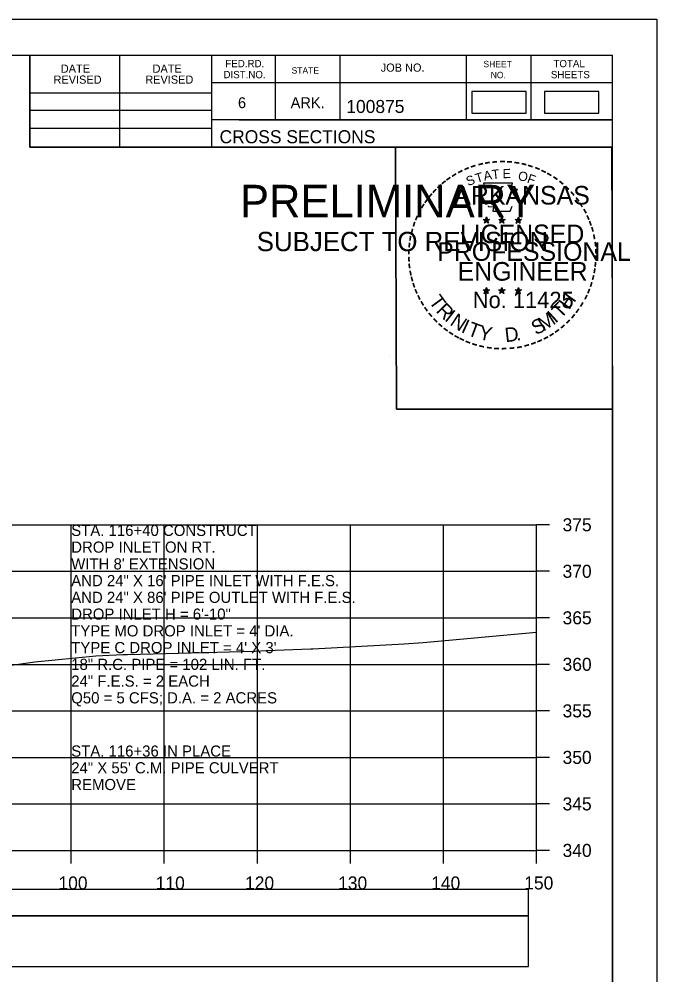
# Model space of a CAD drawing. Extents: x 1368122 to 1710785, y 373130 to 557566.
# Drawn here: x 1368783.3 to 1368851.8, y 375587.7 to 375690.4 of the extents above; entities that cross this region are included whole.
import ezdxf

# ---------------------------------------------------------------- set-up
doc = ezdxf.new("R2010")
doc.units = 0
for name, color, linetype in [('R_Alt Surface', 7, 'Continuous'), ('R_Axis', 7, 'Continuous'), ('R_Axis Annot', 7, 'Continuous'), ('R_Border', 7, 'Continuous'), ('R_Border PE', 7, 'Continuous'), ('R_Border Prem', 7, 'Continuous'), ('R_Drive', 7, 'Continuous'), ('R_Exist Surface', 7, 'Continuous'), ('R_Grid', 7, 'Continuous'), ('R_No Plot', 7, 'Continuous'), ('R_Water Annot', 7, 'Continuous')]:
    doc.layers.add(name, color=color, linetype=linetype)

msp = doc.modelspace()

# ---------------------------------------------------------------- linework, layer by layer
msp.add_lwpolyline([(1368539.73, 375588.55), (1368838.03, 375588.55), (1368838.03, 375593.96), (1368539.73, 375593.96)], close=True)
at = {"layer": 'R_Alt Surface'}
msp.add_lwpolyline([(1368539.73, 375594.02), (1368838.03, 375594.02), (1368838.03, 375596.84), (1368539.73, 375596.84)], close=True, dxfattribs=at)
at = {"layer": 'R_Axis'}
for p, q in [((1368838.88, 375601.03), (1368838.88, 375636.03)), ((1368840.28, 375636.03), (1368838.88, 375636.03)), ((1368840.28, 375631.03), (1368838.88, 375631.03)), ((1368840.28, 375626.03), (1368838.88, 375626.03)), ((1368840.28, 375621.03), (1368838.88, 375621.03)), ((1368840.28, 375616.03), (1368838.88, 375616.03)), ((1368840.28, 375611.03), (1368838.88, 375611.03)), ((1368840.28, 375606.03), (1368838.88, 375606.03)), ((1368538.88, 375601.03), (1368838.88, 375601.03)), ((1368788.88, 375599.63), (1368788.88, 375601.03)), ((1368798.88, 375599.63), (1368798.88, 375601.03)), ((1368808.88, 375599.63), (1368808.88, 375601.03)), ((1368818.88, 375599.63), (1368818.88, 375601.03)), ((1368828.88, 375599.63), (1368828.88, 375601.03)), ((1368838.88, 375599.63), (1368838.88, 375601.03)), ((1368840.28, 375601.03), (1368838.88, 375601.03))]:
    msp.add_line(p, q, dxfattribs=at)
at = {"layer": 'R_Border'}
for p, q in [((1368530.88, 375686.49), (1368847.06, 375686.49)), ((1368784.42, 375676.61), (1368784.42, 375686.49)), ((1368794.1, 375676.61), (1368794.1, 375686.49)), ((1368803.96, 375686.49), (1368803.96, 375676.61)), ((1368810.8, 375686.49), (1368810.8, 375679.55)), ((1368817.74, 375686.49), (1368817.74, 375679.55)), ((1368831.32, 375686.49), (1368831.32, 375679.55)), ((1368838.26, 375686.49), (1368838.26, 375679.55)), ((1368847.06, 375481.03), (1368847.06, 375686.49)), ((1368847.06, 375683.55), (1368803.96, 375683.55)), ((1368847.06, 375683.57), (1368847.06, 375683.57)), ((1368784.42, 375682.47), (1368803.96, 375682.47)), ((1368784.42, 375680.61), (1368803.96, 375680.61)), ((1368847.06, 375679.55), (1368803.96, 375679.55)), ((1368806.92, 375679.55), (1368847.06, 375679.55)), ((1368784.42, 375678.67), (1368803.96, 375678.67)), ((1368847.06, 375676.61), (1368784.42, 375676.61))]:
    msp.add_line(p, q, dxfattribs=at)
at = {"layer": 'R_Border PE'}
for p, q in [((1368833.15, 375668.86), (1368833.49, 375668.75)), ((1368833.15, 375668.86), (1368833.4, 375668.82)), ((1368833.15, 375668.86), (1368833.38, 375668.74)), ((1368833.28, 375668.45), (1368833.49, 375668.75)), ((1368833.28, 375668.45), (1368833.4, 375668.7)), ((1368833.28, 375668.45), (1368833.49, 375668.67)), ((1368833.49, 375669.12), (1368833.45, 375668.86)), ((1368833.49, 375668.75), (1368833.49, 375669.12)), ((1368833.49, 375669.12), (1368833.54, 375668.87)), ((1368833.84, 375668.86), (1368833.49, 375668.75)), ((1368833.71, 375668.45), (1368833.49, 375668.75)), ((1368833.71, 375668.45), (1368833.49, 375668.67)), ((1368833.84, 375668.86), (1368833.56, 375668.81)), ((1368833.71, 375668.45), (1368833.57, 375668.75)), ((1368833.84, 375668.86), (1368833.64, 375668.76)), ((1368834.82, 375668.86), (1368835.16, 375668.75)), ((1368834.82, 375668.86), (1368835.07, 375668.82)), ((1368834.82, 375668.86), (1368835.05, 375668.74)), ((1368834.95, 375668.45), (1368835.16, 375668.75)), ((1368834.95, 375668.45), (1368835.07, 375668.7)), ((1368834.95, 375668.45), (1368835.16, 375668.67)), ((1368835.16, 375669.12), (1368835.12, 375668.86)), ((1368835.16, 375668.75), (1368835.16, 375669.12)), ((1368835.16, 375669.12), (1368835.21, 375668.87)), ((1368835.51, 375668.86), (1368835.16, 375668.75)), ((1368835.38, 375668.45), (1368835.16, 375668.75)), ((1368835.38, 375668.45), (1368835.16, 375668.67)), ((1368835.51, 375668.86), (1368835.23, 375668.81)), ((1368835.38, 375668.45), (1368835.24, 375668.75)), ((1368835.51, 375668.86), (1368835.31, 375668.76)), ((1368836.58, 375668.85), (1368836.93, 375668.74)), ((1368836.58, 375668.85), (1368836.83, 375668.81)), ((1368836.58, 375668.85), (1368836.82, 375668.73)), ((1368836.71, 375668.44), (1368836.93, 375668.74)), ((1368836.71, 375668.44), (1368836.84, 375668.69)), ((1368836.71, 375668.44), (1368836.93, 375668.66)), ((1368836.93, 375669.1), (1368836.89, 375668.85)), ((1368836.93, 375668.74), (1368836.93, 375669.1)), ((1368836.93, 375669.1), (1368836.98, 375668.85)), ((1368837.28, 375668.85), (1368836.93, 375668.74)), ((1368837.14, 375668.44), (1368836.93, 375668.74)), ((1368837.14, 375668.44), (1368836.93, 375668.66)), ((1368837.28, 375668.85), (1368836.99, 375668.8)), ((1368837.14, 375668.44), (1368837, 375668.73)), ((1368837.28, 375668.85), (1368837.07, 375668.75)), ((1368833.49, 375661.54), (1368833.45, 375661.29)), ((1368833.49, 375661.18), (1368833.49, 375661.54)), ((1368833.49, 375661.54), (1368833.54, 375661.29)), ((1368835.16, 375661.54), (1368835.12, 375661.29)), ((1368835.16, 375661.18), (1368835.16, 375661.54)), ((1368835.16, 375661.54), (1368835.21, 375661.29)), ((1368836.93, 375661.53), (1368836.89, 375661.28)), ((1368836.93, 375661.17), (1368836.93, 375661.53)), ((1368836.93, 375661.53), (1368836.98, 375661.28)), ((1368833.14, 375661.29), (1368833.49, 375661.18)), ((1368833.14, 375661.29), (1368833.39, 375661.24)), ((1368833.14, 375661.29), (1368833.38, 375661.17)), ((1368833.27, 375660.88), (1368833.49, 375661.18)), ((1368833.27, 375660.88), (1368833.4, 375661.13)), ((1368833.27, 375660.88), (1368833.49, 375661.1)), ((1368833.84, 375661.29), (1368833.49, 375661.18)), ((1368833.7, 375660.88), (1368833.49, 375661.18)), ((1368833.7, 375660.88), (1368833.49, 375661.1)), ((1368833.84, 375661.29), (1368833.55, 375661.24)), ((1368833.7, 375660.88), (1368833.57, 375661.17)), ((1368833.84, 375661.29), (1368833.63, 375661.19)), ((1368834.81, 375661.29), (1368835.16, 375661.18)), ((1368834.81, 375661.29), (1368835.06, 375661.24)), ((1368834.81, 375661.29), (1368835.05, 375661.17)), ((1368834.94, 375660.88), (1368835.16, 375661.18)), ((1368834.94, 375660.88), (1368835.07, 375661.13)), ((1368834.94, 375660.88), (1368835.16, 375661.1)), ((1368835.51, 375661.29), (1368835.16, 375661.18)), ((1368835.37, 375660.88), (1368835.16, 375661.18)), ((1368835.37, 375660.88), (1368835.16, 375661.1)), ((1368835.51, 375661.29), (1368835.22, 375661.24)), ((1368835.37, 375660.88), (1368835.24, 375661.17)), ((1368835.51, 375661.29), (1368835.3, 375661.19)), ((1368836.58, 375661.28), (1368836.93, 375661.17)), ((1368836.58, 375661.28), (1368836.83, 375661.23)), ((1368836.58, 375661.28), (1368836.81, 375661.16)), ((1368836.71, 375660.87), (1368836.93, 375661.17)), ((1368836.71, 375660.87), (1368836.84, 375661.12)), ((1368836.71, 375660.87), (1368836.92, 375661.09)), ((1368837.14, 375660.87), (1368836.92, 375661.09)), ((1368837.27, 375661.28), (1368836.93, 375661.17)), ((1368837.14, 375660.87), (1368836.93, 375661.17)), ((1368837.27, 375661.28), (1368836.99, 375661.23)), ((1368837.14, 375660.87), (1368837, 375661.16)), ((1368837.27, 375661.28), (1368837.07, 375661.18))]:
    msp.add_line(p, q, dxfattribs=at)
for points in [[(1368833.19, 375672.74), (1368833.46, 375671.91)], [(1368836.7, 375671.82), (1368836.84, 375672.1), (1368836.15, 375672.08), (1368836.3, 375672.74), (1368833.19, 375672.74)], [(1368833.68, 375670.32), (1368833.68, 375670.23), (1368834.24, 375670.21), (1368834.19, 375669.74), (1368836.06, 375669.74), (1368836.26, 375670.27)], [(1368833.49, 375669.12), (1368833.71, 375668.45), (1368833.15, 375668.86), (1368833.84, 375668.86), (1368833.28, 375668.45), (1368833.49, 375669.12)], [(1368835.16, 375669.12), (1368835.38, 375668.45), (1368834.82, 375668.86), (1368835.51, 375668.86), (1368834.95, 375668.45), (1368835.16, 375669.12)], [(1368836.93, 375669.1), (1368837.14, 375668.44), (1368836.58, 375668.85), (1368837.28, 375668.85), (1368836.71, 375668.44), (1368836.93, 375669.1)], [(1368833.49, 375661.54), (1368833.7, 375660.88), (1368833.14, 375661.29), (1368833.84, 375661.29), (1368833.27, 375660.88), (1368833.49, 375661.54)], [(1368835.16, 375661.54), (1368835.37, 375660.88), (1368834.81, 375661.29), (1368835.51, 375661.29), (1368834.94, 375660.88), (1368835.16, 375661.54)], [(1368836.93, 375661.53), (1368837.14, 375660.87), (1368836.58, 375661.28), (1368837.27, 375661.28), (1368836.71, 375660.87), (1368836.93, 375661.53)]]:
    msp.add_lwpolyline(points, dxfattribs=at)
for centre, radius in [((1368833.49, 375668.75), 0.172), ((1368833.49, 375668.75), 0.145), ((1368833.49, 375668.75), 0.116), ((1368833.49, 375668.75), 0.0991), ((1368833.49, 375668.75), 0.0747), ((1368833.49, 375668.75), 0.0495), ((1368833.49, 375668.75), 0.0296), ((1368835.16, 375668.75), 0.172), ((1368835.16, 375668.75), 0.145), ((1368835.16, 375668.75), 0.116), ((1368835.16, 375668.75), 0.0991), ((1368835.16, 375668.75), 0.0747), ((1368835.16, 375668.75), 0.0495), ((1368835.16, 375668.75), 0.0296), ((1368836.93, 375668.74), 0.172), ((1368836.93, 375668.74), 0.145), ((1368836.93, 375668.74), 0.116), ((1368836.93, 375668.74), 0.0991), ((1368836.93, 375668.74), 0.0747), ((1368836.93, 375668.74), 0.0495), ((1368836.93, 375668.74), 0.0296), ((1368833.49, 375661.18), 0.172), ((1368833.49, 375661.18), 0.145), ((1368833.49, 375661.18), 0.116), ((1368833.49, 375661.18), 0.0991), ((1368833.49, 375661.18), 0.0747), ((1368833.49, 375661.18), 0.0495), ((1368833.49, 375661.18), 0.0296), ((1368835.16, 375661.18), 0.172), ((1368835.16, 375661.18), 0.145), ((1368835.16, 375661.18), 0.116), ((1368835.16, 375661.18), 0.0991), ((1368835.16, 375661.18), 0.0747), ((1368835.16, 375661.18), 0.0495), ((1368835.16, 375661.18), 0.0296), ((1368836.93, 375661.17), 0.172), ((1368836.93, 375661.17), 0.145), ((1368836.93, 375661.17), 0.116), ((1368836.93, 375661.17), 0.0991), ((1368836.93, 375661.17), 0.0747), ((1368836.93, 375661.17), 0.0495), ((1368836.93, 375661.17), 0.0296)]:
    msp.add_circle(centre, radius, dxfattribs=at)
at = {"layer": 'R_Drive'}
for points in [[(1368831.93, 375680.28), (1368837.77, 375680.28), (1368837.77, 375682.59), (1368831.93, 375682.59)], [(1368839.74, 375680.28), (1368845.58, 375680.28), (1368845.58, 375682.59), (1368839.74, 375682.59)]]:
    msp.add_lwpolyline(points, close=True, dxfattribs=at)
at = {"layer": 'R_Exist Surface'}
msp.add_lwpolyline([(1368725.03, 375615.96), (1368739.59, 375616.21), (1368745.97, 375616.34), (1368761.46, 375617.76), (1368769.82, 375619.15), (1368771.3, 375619.41), (1368771.76, 375619.3), (1368773.33, 375619.76), (1368773.57, 375619.8), (1368781.14, 375620.77), (1368784.96, 375621.29), (1368791.52, 375621.94), (1368794.43, 375622.07), (1368794.91, 375622.08), (1368808.64, 375622.46), (1368809.81, 375622.5), (1368814.61, 375622.7), (1368814.67, 375622.7), (1368814.83, 375622.71), (1368824.66, 375623.23), (1368826.71, 375623.38), (1368838.88, 375624.49)], dxfattribs=at)
at = {"layer": 'R_Grid'}
for p, q in [((1368538.88, 375636.03), (1368838.88, 375636.03)), ((1368788.88, 375601.03), (1368788.88, 375636.03)), ((1368798.88, 375601.03), (1368798.88, 375636.03)), ((1368808.88, 375601.03), (1368808.88, 375636.03)), ((1368818.88, 375601.03), (1368818.88, 375636.03)), ((1368828.88, 375601.03), (1368828.88, 375636.03)), ((1368838.88, 375601.03), (1368838.88, 375636.03)), ((1368538.88, 375631.03), (1368838.88, 375631.03)), ((1368538.88, 375626.03), (1368838.88, 375626.03)), ((1368538.88, 375621.03), (1368838.88, 375621.03)), ((1368538.88, 375616.03), (1368838.88, 375616.03)), ((1368538.88, 375611.03), (1368838.88, 375611.03)), ((1368538.88, 375606.03), (1368838.88, 375606.03)), ((1368538.88, 375601.03), (1368838.88, 375601.03))]:
    msp.add_line(p, q, dxfattribs=at)
at = {"layer": 'R_No Plot'}
for p, q in [((1368518.48, 375690.38), (1368851.81, 375690.38)), ((1368823.09, 375654.15), (1368823.09, 375654.15))]:
    msp.add_line(p, q, dxfattribs=at)
for points in [[(1368518.47, 375690.38), (1368851.81, 375690.38), (1368851.81, 375477.04), (1368518.47, 375477.04)], [(1368764.8, 375686.49), (1368784.42, 375686.49), (1368784.42, 375676.61), (1368800.53, 375676.61), (1368823.73, 375676.61), (1368823.85, 375648.45), (1368847.06, 375648.45), (1368847.06, 375481.03), (1368530.88, 375481.03), (1368530.88, 375686.49)], [(1368823.73, 375676.61), (1368846.94, 375676.61), (1368847.06, 375648.45), (1368823.85, 375648.45)]]:
    msp.add_lwpolyline(points, close=True, dxfattribs=at)

# ---------------------------------------------------------------- texts
at = {"layer": 'R_Axis Annot'}
for s, p in [('375', (1368841.68, 375635.33)), ('370', (1368841.68, 375630.33)), ('365', (1368841.68, 375625.33)), ('360', (1368841.68, 375620.33)), ('355', (1368841.68, 375615.33)), ('350', (1368841.68, 375610.33)), ('345', (1368841.68, 375605.33)), ('340', (1368841.68, 375600.33)), ('100', (1368787.51, 375596.83)), ('110', (1368797.96, 375596.83)), ('120', (1368807.56, 375596.83)), ('130', (1368817.56, 375596.83)), ('140', (1368827.56, 375596.83)), ('150', (1368837.56, 375596.83))]:
    msp.add_text(s, height=1.4, dxfattribs=at).set_placement(p)
at = {"layer": 'R_Border'}
for s, height, p in [('DATE', 0.879, (1368787.76, 375684.62)), ('DATE', 0.879, (1368797.62, 375684.62)), ('FED.RD.', 0.782, (1368805.44, 375685.21)), ('STATE', 0.684, (1368812.56, 375684.53)), ('JOB NO.', 0.879, (1368822.14, 375684.73)), ('SHEET', 0.684, (1368833.18, 375685.21)), ('TOTAL', 0.782, (1368840.7, 375685.21)), ('REVISED', 0.879, (1368786.98, 375683.44)), ('REVISED', 0.879, (1368796.84, 375683.44)), ('DIST.NO.', 0.782, (1368805.24, 375684.03)), ('NO.', 0.684, (1368833.96, 375684.03)), ('SHEETS', 0.782, (1368840.42, 375684.03)), ('6', 1.17, (1368806.8, 375680.81)), ('ARK.', 1.172, (1368812.46, 375680.81)), ('100875', 1.4, (1368818.44, 375680.29)), ('CROSS SECTIONS', 1.4, (1368804.82, 375677.04))]:
    msp.add_text(s, height=height, rotation=360, dxfattribs=at).set_placement(p)
at = {"layer": 'R_Border PE'}
for s, height, rotation, p in [('-', 1.6, 19.1761, (1368831.93, 375673.87)), ('-', 1.6, 13.6301, (1368832.68, 375674.11)), ('-', 1.6, 10.2193, (1368833.36, 375674.27)), ('-', 1.6, 5.8968, (1368834.09, 375674.38)), ('-', 1.6, 0.1862, (1368834.86, 375674.45)), ('-', 1.6, 357.743, (1368835.59, 375674.44)), ('-', 1.6, 352.1617, (1368836.33, 375674.38)), ('-', 1.6, 347.2049, (1368837.05, 375674.27)), ('-', 1.6, 342.3362, (1368837.68, 375674.11)), ('-', 1.6, 34.0636, (1368830.07, 375672.91)), ('-', 1.6, 28.7918, (1368830.67, 375673.28)), ('-', 1.6, 24.3072, (1368831.3, 375673.6)), ('T', 1, 16.4036, (1368832.46, 375672.75)), ('A', 1, 11.2132, (1368833.28, 375673)), ('T', 1, 6.0228, (1368834.13, 375673.17)), ('E', 1, 0.8323, (1368835.24, 375673.28)), ('O', 1, 350.4515, (1368836.84, 375673.07)), ('F', 1, 340.0707, (1368837.79, 375672.84)), ('-', 1.6, 337.8551, (1368838.42, 375673.89)), ('-', 1.6, 334.1211, (1368839.05, 375673.62)), ('-', 1.6, 329.6409, (1368839.63, 375673.34)), ('-', 1.6, 42.9622, (1368828.58, 375671.72)), ('-', 1.6, 38.9507, (1368829.02, 375672.14)), ('-', 1.6, 36.2317, (1368829.49, 375672.52)), ('S', 1, 21.594, (1368831.54, 375672.42)), ('-', 1.6, 325.8627, (1368840.27, 375672.98)), ('-', 1.6, 320.5297, (1368840.88, 375672.55)), ('-', 1.6, 50.6142, (1368827.73, 375670.76)), ('-', 1.6, 48.423, (1368828.14, 375671.24)), ('ARKANSAS', 2, 360, (1368830.04, 375670.45)), ('-', 1.6, 315.5786, (1368841.48, 375672.06)), ('-', 1.6, 309.8797, (1368842.05, 375671.51)), ('-', 1.6, 54.2325, (1368827.32, 375670.19)), ('-', 1.6, 306.6522, (1368842.58, 375670.91)), ('-', 1.4, 303.6753, (1368843.06, 375670.34)), ('-', 1.6, 62.8713, (1368826.68, 375669.05)), ('-', 1.6, 58.0706, (1368826.99, 375669.66)), ('-', 1.6, 299.6684, (1368843.38, 375669.74)), ('-', 1.6, 72.3945, (1368826.2, 375667.81)), ('-', 1.6, 67.7743, (1368826.42, 375668.44)), ('DWB', 0.01, 360, (1368833.48, 375668.75)), ('DWB', 0.01, 360, (1368835.15, 375668.75)), ('DWB', 0.01, 360, (1368836.92, 375668.74)), ('-', 1.6, 294.6628, (1368843.7, 375669.12)), ('-', 1.6, 290.5728, (1368843.96, 375668.55)), ('-', 1.6, 75.461, (1368826.01, 375667.09)), ('LICENSED', 2, 360, (1368830.64, 375666.3)), ('-', 1.6, 285.1233, (1368844.2, 375667.97)), ('-', 1.6, 81.2013, (1368825.87, 375666.38)), ('-', 1.6, 280.5493, (1368844.4, 375667.22)), ('-', 1.6, 89.0622, (1368825.77, 375664.99)), ('-', 1.6, 85.1863, (1368825.8, 375665.69)), ('PROFESSIONAL', 2, 360, (1368828.21, 375664.4)), ('-', 1.6, 276.5962, (1368844.56, 375666.46)), ('-', 1.6, 274.3301, (1368844.62, 375665.73)), ('-', 1.6, 94.1959, (1368825.81, 375664.26)), ('-', 1.6, 269.9407, (1368844.65, 375665.1)), ('-', 1.6, 98.9479, (1368825.88, 375663.6)), ('ENGINEER', 2, 360, (1368830.4, 375662.27)), ('-', 1.6, 260.9953, (1368844.56, 375663.78)), ('-', 1.6, 263.5172, (1368844.63, 375664.44)), ('-', 1.6, 101.7149, (1368826.02, 375662.86)), ('-', 1.6, 105.4578, (1368826.18, 375662.27)), ('-', 1.6, 255.7626, (1368844.45, 375663.1)), ('-', 1.6, 109.0874, (1368826.39, 375661.64)), ('-', 1.6, 114.0643, (1368826.65, 375661.04)), ('-', 1.6, 247.8887, (1368844.05, 375661.71)), ('-', 1.6, 252.8681, (1368844.27, 375662.38)), ('-', 1.6, 115.7289, (1368826.95, 375660.42)), ('T', 1.54, 306.0406, (1368827.25, 375660.02)), ('No. 11425', 1.757, 360, (1368832.03, 375659.32)), ('DWB', 0.01, 360, (1368833.48, 375661.17)), ('DWB', 0.01, 360, (1368835.15, 375661.17)), ('DWB', 0.01, 360, (1368836.91, 375661.16)), ('H', 1.54, 54.6088, (1368842.37, 375659.05)), ('-', 1.6, 244.6197, (1368843.79, 375661.08)), ('-', 1.6, 120.4471, (1368827.31, 375659.84)), ('-', 1.6, 125.8934, (1368827.71, 375659.28)), ('R', 1.54, 314.005, (1368828.01, 375658.97)), ('T', 1.54, 46.6444, (1368841.48, 375658.11)), ('-', 1.6, 239.0712, (1368843.39, 375660.33)), ('-', 1.6, 130.7181, (1368828.17, 375658.73)), ('I', 1.54, 321.9694, (1368828.91, 375658.04)), ('N', 1.54, 326.5002, (1368829.48, 375657.57)), ('M', 1.54, 32.6563, (1368839.63, 375656.78)), ('I', 1.54, 42.1136, (1368840.92, 375657.63)), ('-', 1.6, 231.2538, (1368842.56, 375659.11)), ('-', 1.6, 233.8452, (1368842.99, 375659.68)), ('-', 1.6, 134.2238, (1368828.69, 375658.18)), ('-', 1.6, 138.9338, (1368829.22, 375657.72)), ('I', 1.54, 335.3603, (1368830.69, 375656.78)), ('T', 1.54, 339.8912, (1368831.35, 375656.45)), ('Y', 1.54, 347.8556, (1368832.57, 375656.01)), ('D', 1.54, 6.3969, (1368835.55, 375655.65)), ('S', 1.54, 26.9312, (1368838.8, 375656.38)), ('-', 1.6, 221.0851, (1368841.56, 375658.04)), ('-', 1.6, 225.7653, (1368842.08, 375658.55)), ('-', 1.6, 144.6463, (1368829.77, 375657.31)), ('-', 1.6, 148.0898, (1368830.33, 375656.94)), ('-', 1.6, 151.5704, (1368830.91, 375656.61)), ('-', 1.6, 207.3568, (1368839.92, 375656.83)), ('-', 1.6, 212.2491, (1368840.48, 375657.18)), ('-', 1.6, 215.7363, (1368841.01, 375657.57)), ('-', 1.6, 154.6002, (1368831.43, 375656.37)), ('-', 1.6, 158.5612, (1368832.06, 375656.11)), ('-', 1.6, 162.7983, (1368832.74, 375655.9)), ('-', 1.6, 167.5555, (1368833.46, 375655.74)), ('-', 1.6, 191.2858, (1368837.27, 375655.8)), ('.', 1.54, 13.7642, (1368836.74, 375655.78)), ('-', 1.6, 195.4743, (1368838, 375656)), ('-', 1.6, 200.7184, (1368838.67, 375656.24)), ('-', 1.6, 204.2516, (1368839.29, 375656.51)), ('-', 1.6, 173.1155, (1368834.23, 375655.63)), ('-', 1.6, 176.5183, (1368834.98, 375655.57)), ('-', 1.6, 181.5918, (1368835.72, 375655.59)), ('-', 1.6, 185.8167, (1368836.53, 375655.67))]:
    msp.add_text(s, height=height, rotation=rotation, dxfattribs=at).set_placement(p)
at = {"layer": 'R_Border Prem'}
for s, height, p in [('PRELIMINARY', 3.5, (1368807.01, 375669.07)), ('DWB', 0.01, (1368807.76, 375670.92)), ('SUBJECT TO REVISION', 2.0751, (1368808.82, 375665.44))]:
    msp.add_text(s, height=height, rotation=360, dxfattribs=at).set_placement(p)
at = {"layer": 'R_Water Annot'}
for s, p in [('STA. 116+40 CONSTRUCT', (1368788.88, 375634.83)), ('DROP INLET ON RT.', (1368788.88, 375633.03)), ("WITH 8' EXTENSION", (1368788.88, 375631.23)), ('AND 24" X 16\' PIPE INLET WITH F.E.S.', (1368788.88, 375629.43)), ('AND 24" X 86\' PIPE OUTLET WITH F.E.S.', (1368788.88, 375627.63)), ('DROP INLET H = 6\'-10"', (1368788.88, 375625.83)), ("TYPE MO DROP INLET = 4' DIA.", (1368788.88, 375624.03)), ("TYPE C DROP INLET = 4' X 3'", (1368788.88, 375622.23)), ('18" R.C. PIPE = 102 LIN. FT.', (1368788.88, 375620.43)), ('24" F.E.S. = 2 EACH', (1368788.88, 375618.63)), ('Q50 = 5 CFS; D.A. = 2 ACRES', (1368788.88, 375616.83)), ('STA. 116+36 IN PLACE', (1368788.88, 375611.11)), ('24" X 55\' C.M. PIPE CULVERT', (1368788.88, 375609.31)), ('REMOVE', (1368788.88, 375607.51))]:
    msp.add_text(s, height=1.2, dxfattribs=at).set_placement(p)

doc.saveas('drawing.dxf')
